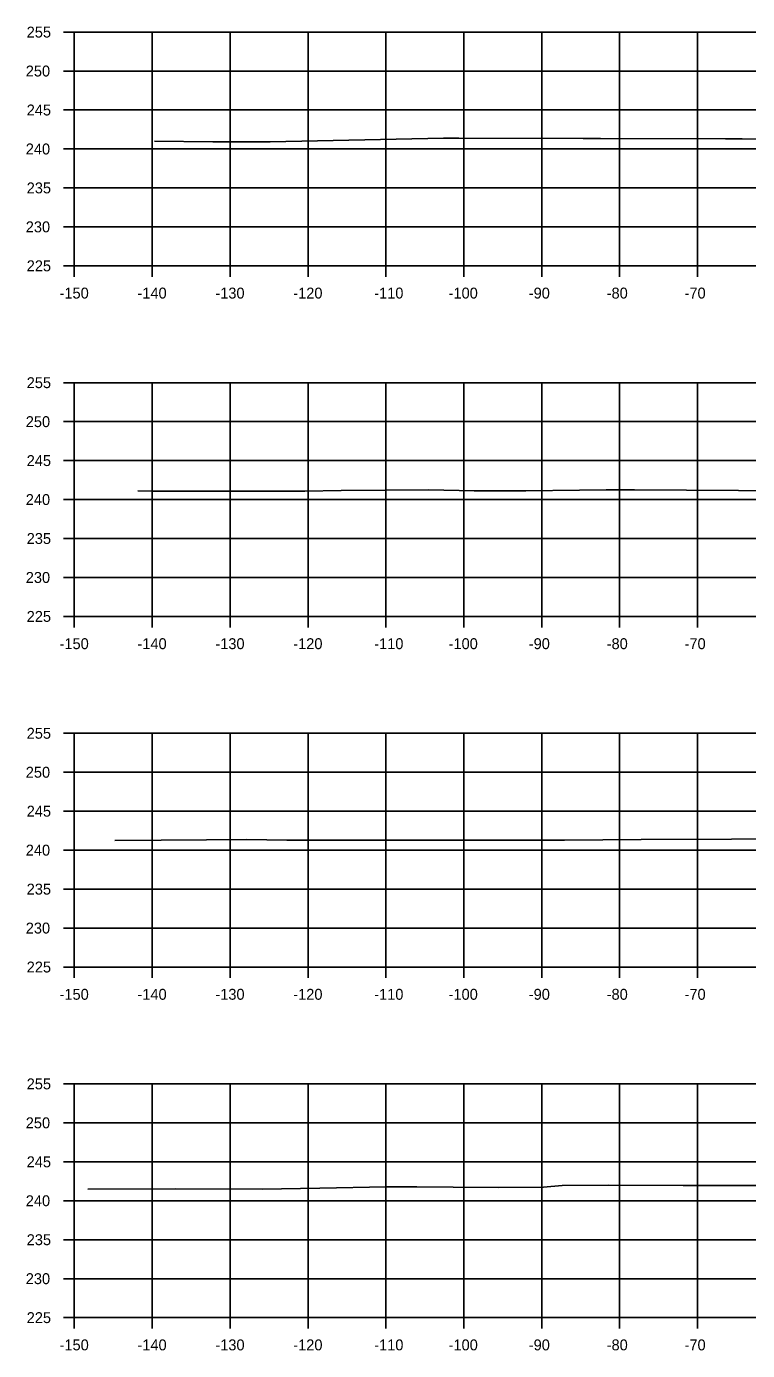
# Model space of a CAD drawing. Extents: x 1369627 to 1374022, y 380035 to 398173.
# Drawn here: x 1371382.7 to 1371475.3, y 384325.3 to 384495.2 of the extents above; entities that cross this region are included whole.
import ezdxf

# ---------------------------------------------------------------- set-up
doc = ezdxf.new("R2010")
doc.units = 0
for name, color, linetype in [('R_Axis', 7, 'Continuous'), ('R_Axis Annot', 7, 'Continuous'), ('R_Exist Surface', 7, 'Continuous'), ('R_Grid', 7, 'Continuous')]:
    doc.layers.add(name, color=color, linetype=linetype)

msp = doc.modelspace()

# ---------------------------------------------------------------- linework, layer by layer
at = {"layer": 'R_Axis'}
for p, q in [((1371387.45, 384494.52), (1371388.85, 384494.52)), ((1371388.85, 384464.52), (1371388.85, 384494.52)), ((1371387.45, 384489.52), (1371388.85, 384489.52)), ((1371387.45, 384484.52), (1371388.85, 384484.52)), ((1371387.45, 384479.52), (1371388.85, 384479.52)), ((1371387.45, 384474.52), (1371388.85, 384474.52)), ((1371387.45, 384469.52), (1371388.85, 384469.52)), ((1371387.45, 384464.52), (1371388.85, 384464.52)), ((1371388.85, 384464.52), (1371688.85, 384464.52)), ((1371388.85, 384463.12), (1371388.85, 384464.52)), ((1371398.85, 384463.12), (1371398.85, 384464.52)), ((1371408.85, 384463.12), (1371408.85, 384464.52)), ((1371418.85, 384463.12), (1371418.85, 384464.52)), ((1371428.85, 384463.12), (1371428.85, 384464.52)), ((1371438.85, 384463.12), (1371438.85, 384464.52)), ((1371448.85, 384463.12), (1371448.85, 384464.52)), ((1371458.85, 384463.12), (1371458.85, 384464.52)), ((1371468.85, 384463.12), (1371468.85, 384464.52)), ((1371387.45, 384449.52), (1371388.85, 384449.52)), ((1371388.85, 384419.52), (1371388.85, 384449.52)), ((1371387.45, 384444.52), (1371388.85, 384444.52)), ((1371387.45, 384439.52), (1371388.85, 384439.52)), ((1371387.45, 384434.52), (1371388.85, 384434.52)), ((1371387.45, 384429.52), (1371388.85, 384429.52)), ((1371387.45, 384424.52), (1371388.85, 384424.52)), ((1371387.45, 384419.52), (1371388.85, 384419.52)), ((1371388.85, 384419.52), (1371688.85, 384419.52)), ((1371388.85, 384418.12), (1371388.85, 384419.52)), ((1371398.85, 384418.12), (1371398.85, 384419.52)), ((1371408.85, 384418.12), (1371408.85, 384419.52)), ((1371418.85, 384418.12), (1371418.85, 384419.52)), ((1371428.85, 384418.12), (1371428.85, 384419.52)), ((1371438.85, 384418.12), (1371438.85, 384419.52)), ((1371448.85, 384418.12), (1371448.85, 384419.52)), ((1371458.85, 384418.12), (1371458.85, 384419.52)), ((1371468.85, 384418.12), (1371468.85, 384419.52)), ((1371387.45, 384404.52), (1371388.85, 384404.52)), ((1371388.85, 384374.52), (1371388.85, 384404.52)), ((1371387.45, 384399.52), (1371388.85, 384399.52)), ((1371387.45, 384394.52), (1371388.85, 384394.52)), ((1371387.45, 384389.52), (1371388.85, 384389.52)), ((1371387.45, 384384.52), (1371388.85, 384384.52)), ((1371387.45, 384379.52), (1371388.85, 384379.52)), ((1371387.45, 384374.52), (1371388.85, 384374.52)), ((1371388.85, 384374.52), (1371688.85, 384374.52)), ((1371388.85, 384373.12), (1371388.85, 384374.52)), ((1371398.85, 384373.12), (1371398.85, 384374.52)), ((1371408.85, 384373.12), (1371408.85, 384374.52)), ((1371418.85, 384373.12), (1371418.85, 384374.52)), ((1371428.85, 384373.12), (1371428.85, 384374.52)), ((1371438.85, 384373.12), (1371438.85, 384374.52)), ((1371448.85, 384373.12), (1371448.85, 384374.52)), ((1371458.85, 384373.12), (1371458.85, 384374.52)), ((1371468.85, 384373.12), (1371468.85, 384374.52)), ((1371387.45, 384359.52), (1371388.85, 384359.52)), ((1371388.85, 384329.52), (1371388.85, 384359.52)), ((1371387.45, 384354.52), (1371388.85, 384354.52)), ((1371387.45, 384349.52), (1371388.85, 384349.52)), ((1371387.45, 384344.52), (1371388.85, 384344.52)), ((1371387.45, 384339.52), (1371388.85, 384339.52)), ((1371387.45, 384334.52), (1371388.85, 384334.52)), ((1371387.45, 384329.52), (1371388.85, 384329.52)), ((1371388.85, 384329.52), (1371688.85, 384329.52)), ((1371388.85, 384328.12), (1371388.85, 384329.52)), ((1371398.85, 384328.12), (1371398.85, 384329.52)), ((1371408.85, 384328.12), (1371408.85, 384329.52)), ((1371418.85, 384328.12), (1371418.85, 384329.52)), ((1371428.85, 384328.12), (1371428.85, 384329.52)), ((1371438.85, 384328.12), (1371438.85, 384329.52)), ((1371448.85, 384328.12), (1371448.85, 384329.52)), ((1371458.85, 384328.12), (1371458.85, 384329.52)), ((1371468.85, 384328.12), (1371468.85, 384329.52))]:
    msp.add_line(p, q, dxfattribs=at)
at = {"layer": 'R_Exist Surface'}
for points in [[(1371399.13, 384480.54), (1371406.62, 384480.45), (1371413.98, 384480.42), (1371436.26, 384480.91), (1371438.2, 384480.92), (1371454.16, 384480.88), (1371456.38, 384480.87), (1371472.45, 384480.83), (1371474.58, 384480.82), (1371490.74, 384480.78)], [(1371396.99, 384435.64), (1371398.74, 384435.6), (1371412.88, 384435.61), (1371418.43, 384435.59), (1371423.09, 384435.69), (1371434.36, 384435.76), (1371440.17, 384435.65), (1371446.82, 384435.63), (1371453.72, 384435.74), (1371457.12, 384435.75), (1371460.78, 384435.75), (1371474.12, 384435.7), (1371479.1, 384435.65)], [(1371394.05, 384390.77), (1371400, 384390.79), (1371405.83, 384390.86), (1371410.98, 384390.9), (1371416.13, 384390.79), (1371418.58, 384390.8), (1371430.59, 384390.8), (1371438.8, 384390.81), (1371451.79, 384390.82), (1371461.6, 384390.9), (1371473.22, 384390.91), (1371482.22, 384390.99)], [(1371390.6, 384346), (1371401.81, 384346.04), (1371412.95, 384346.02), (1371420.38, 384346.15), (1371428.89, 384346.29), (1371432.8, 384346.32), (1371437.47, 384346.28), (1371443.29, 384346.22), (1371449.06, 384346.25), (1371451.47, 384346.49), (1371457.47, 384346.52), (1371467.01, 384346.49), (1371477.23, 384346.46)]]:
    msp.add_lwpolyline(points, dxfattribs=at)
at = {"layer": 'R_Grid'}
for p, q in [((1371388.85, 384494.52), (1371688.85, 384494.52)), ((1371388.85, 384464.52), (1371388.85, 384494.52)), ((1371398.85, 384464.52), (1371398.85, 384494.52)), ((1371408.85, 384464.52), (1371408.85, 384494.52)), ((1371418.85, 384464.52), (1371418.85, 384494.52)), ((1371428.85, 384464.52), (1371428.85, 384494.52)), ((1371438.85, 384464.52), (1371438.85, 384494.52)), ((1371448.85, 384464.52), (1371448.85, 384494.52)), ((1371458.85, 384464.52), (1371458.85, 384494.52)), ((1371468.85, 384464.52), (1371468.85, 384494.52)), ((1371388.85, 384489.52), (1371688.85, 384489.52)), ((1371388.85, 384484.52), (1371688.85, 384484.52)), ((1371388.85, 384479.52), (1371688.85, 384479.52)), ((1371388.85, 384474.52), (1371688.85, 384474.52)), ((1371388.85, 384469.52), (1371688.85, 384469.52)), ((1371388.85, 384464.52), (1371688.85, 384464.52)), ((1371388.85, 384449.52), (1371688.85, 384449.52)), ((1371388.85, 384419.52), (1371388.85, 384449.52)), ((1371398.85, 384419.52), (1371398.85, 384449.52)), ((1371408.85, 384419.52), (1371408.85, 384449.52)), ((1371418.85, 384419.52), (1371418.85, 384449.52)), ((1371428.85, 384419.52), (1371428.85, 384449.52)), ((1371438.85, 384419.52), (1371438.85, 384449.52)), ((1371448.85, 384419.52), (1371448.85, 384449.52)), ((1371458.85, 384419.52), (1371458.85, 384449.52)), ((1371468.85, 384419.52), (1371468.85, 384449.52)), ((1371388.85, 384444.52), (1371688.85, 384444.52)), ((1371388.85, 384439.52), (1371688.85, 384439.52)), ((1371388.85, 384434.52), (1371688.85, 384434.52)), ((1371388.85, 384429.52), (1371688.85, 384429.52)), ((1371388.85, 384424.52), (1371688.85, 384424.52)), ((1371388.85, 384419.52), (1371688.85, 384419.52)), ((1371388.85, 384404.52), (1371688.85, 384404.52)), ((1371388.85, 384374.52), (1371388.85, 384404.52)), ((1371398.85, 384374.52), (1371398.85, 384404.52)), ((1371408.85, 384374.52), (1371408.85, 384404.52)), ((1371418.85, 384374.52), (1371418.85, 384404.52)), ((1371428.85, 384374.52), (1371428.85, 384404.52)), ((1371438.85, 384374.52), (1371438.85, 384404.52)), ((1371448.85, 384374.52), (1371448.85, 384404.52)), ((1371458.85, 384374.52), (1371458.85, 384404.52)), ((1371468.85, 384374.52), (1371468.85, 384404.52)), ((1371388.85, 384399.52), (1371688.85, 384399.52)), ((1371388.85, 384394.52), (1371688.85, 384394.52)), ((1371388.85, 384389.52), (1371688.85, 384389.52)), ((1371388.85, 384384.52), (1371688.85, 384384.52)), ((1371388.85, 384379.52), (1371688.85, 384379.52)), ((1371388.85, 384374.52), (1371688.85, 384374.52)), ((1371388.85, 384359.52), (1371688.85, 384359.52)), ((1371388.85, 384329.52), (1371388.85, 384359.52)), ((1371398.85, 384329.52), (1371398.85, 384359.52)), ((1371408.85, 384329.52), (1371408.85, 384359.52)), ((1371418.85, 384329.52), (1371418.85, 384359.52)), ((1371428.85, 384329.52), (1371428.85, 384359.52)), ((1371438.85, 384329.52), (1371438.85, 384359.52)), ((1371448.85, 384329.52), (1371448.85, 384359.52)), ((1371458.85, 384329.52), (1371458.85, 384359.52)), ((1371468.85, 384329.52), (1371468.85, 384359.52)), ((1371388.85, 384354.52), (1371688.85, 384354.52)), ((1371388.85, 384349.52), (1371688.85, 384349.52)), ((1371388.85, 384344.52), (1371688.85, 384344.52)), ((1371388.85, 384339.52), (1371688.85, 384339.52)), ((1371388.85, 384334.52), (1371688.85, 384334.52)), ((1371388.85, 384329.52), (1371688.85, 384329.52))]:
    msp.add_line(p, q, dxfattribs=at)

# ---------------------------------------------------------------- texts
at = {"layer": 'R_Axis Annot'}
for s, p in [('255', (1371382.74, 384493.82)), ('250', (1371382.62, 384488.82)), ('245', (1371382.74, 384483.82)), ('240', (1371382.62, 384478.82)), ('235', (1371382.74, 384473.82)), ('230', (1371382.62, 384468.82)), ('225', (1371382.74, 384463.82)), ('-150', (1371386.96, 384460.32)), ('-140', (1371396.96, 384460.32)), ('-130', (1371406.96, 384460.32)), ('-120', (1371416.96, 384460.32)), ('-110', (1371427.35, 384460.32)), ('-100', (1371436.9, 384460.32)), ('-90', (1371447.19, 384460.32)), ('-80', (1371457.19, 384460.32)), ('-70', (1371467.19, 384460.32)), ('255', (1371382.74, 384448.82)), ('250', (1371382.62, 384443.82)), ('245', (1371382.74, 384438.82)), ('240', (1371382.62, 384433.82)), ('235', (1371382.74, 384428.82)), ('230', (1371382.62, 384423.82)), ('225', (1371382.74, 384418.82)), ('-150', (1371386.96, 384415.32)), ('-140', (1371396.96, 384415.32)), ('-130', (1371406.96, 384415.32)), ('-120', (1371416.96, 384415.32)), ('-110', (1371427.35, 384415.32)), ('-100', (1371436.9, 384415.32)), ('-90', (1371447.19, 384415.32)), ('-80', (1371457.19, 384415.32)), ('-70', (1371467.19, 384415.32)), ('255', (1371382.74, 384403.82)), ('250', (1371382.62, 384398.82)), ('245', (1371382.74, 384393.82)), ('240', (1371382.62, 384388.82)), ('235', (1371382.74, 384383.82)), ('230', (1371382.62, 384378.82)), ('225', (1371382.74, 384373.82)), ('-150', (1371386.96, 384370.32)), ('-140', (1371396.96, 384370.32)), ('-130', (1371406.96, 384370.32)), ('-120', (1371416.96, 384370.32)), ('-110', (1371427.35, 384370.32)), ('-100', (1371436.9, 384370.32)), ('-90', (1371447.19, 384370.32)), ('-80', (1371457.19, 384370.32)), ('-70', (1371467.19, 384370.32)), ('255', (1371382.74, 384358.82)), ('250', (1371382.62, 384353.82)), ('245', (1371382.74, 384348.82)), ('240', (1371382.62, 384343.82)), ('235', (1371382.74, 384338.82)), ('230', (1371382.62, 384333.82)), ('225', (1371382.74, 384328.82)), ('-150', (1371386.96, 384325.32)), ('-140', (1371396.96, 384325.32)), ('-130', (1371406.96, 384325.32)), ('-120', (1371416.96, 384325.32)), ('-110', (1371427.35, 384325.32)), ('-100', (1371436.9, 384325.32)), ('-90', (1371447.19, 384325.32)), ('-80', (1371457.19, 384325.32)), ('-70', (1371467.19, 384325.32))]:
    msp.add_text(s, height=1.4, dxfattribs=at).set_placement(p)

doc.saveas('drawing.dxf')
